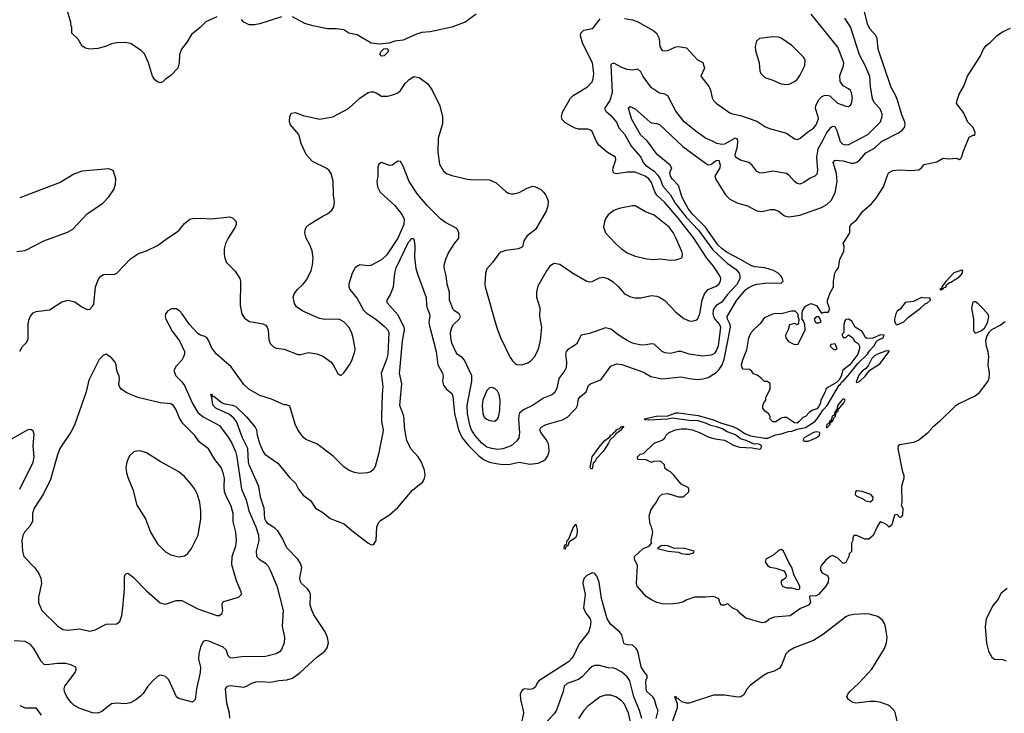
# Model space of a CAD drawing. Header units: inches. Extents: x 1473912 to 1647258, y 640388 to 773423.
# Tile 262 of 420: x 1505910 to 1513203, y 734029 to 739169. Entities that reach past the tile are written whole.
import ezdxf

# ---------------------------------------------------------------- set-up
doc = ezdxf.new("R2010")
doc.units = ezdxf.units.IN
doc.header["$MEASUREMENT"] = 0
doc.layers.add('B5703', color=7, linetype='Continuous')
doc.layers.add('B5713', color=7, linetype='Continuous')

msp = doc.modelspace()

# ---------------------------------------------------------------- linework, layer by layer
at = {"layer": 'B5703', "color": 5}
for points, elevation in [([(1507370, 739189.2), (1507290, 739154), (1507246, 739110), (1507181.7, 739058.3), (1507150, 739004), (1507107.7, 738950), (1507094.8, 738910), (1507090.7, 738849.3), (1507081, 738810), (1507030, 738754), (1506990, 738728.7), (1506970, 738708.7), (1506950, 738702), (1506930, 738708.7), (1506910, 738724), (1506893.2, 738750), (1506865.1, 738850), (1506834.8, 738914.8), (1506810, 738939.3), (1506732, 738992), (1506690, 739000.9), (1506630, 738996), (1506590, 738989.3), (1506544.7, 738970), (1506490, 738955.1), (1506430, 738949.3), (1506398, 738958), (1506373.6, 738973.6), (1506344, 739024), (1506295.3, 739070), (1506295.3, 739110), (1506288.7, 739130), (1506288.4, 739148.4), (1506265.6, 739225.6)], 760), ([(1507850, 739189.2), (1507690, 739137.6), (1507650, 739129.6), (1507610, 739129.6), (1507569.2, 739150), (1507553.2, 739170)], 760), ([(1509290.8, 739210), (1509208.8, 739151.2), (1509110, 739112.3), (1508950, 739079), (1508890, 739072.7), (1508850, 739061.2), (1508750, 739017.2), (1508690, 739009.2), (1508646.4, 738993.6), (1508573.4, 738986.6), (1508514.2, 738994.2), (1508410, 739056), (1508348, 739070), (1508310, 739093.2), (1508258, 739102), (1508190, 739100.9), (1508082.4, 739122.4), (1508021.7, 739141.7), (1507930, 739189)], 760), ([(1505910, 736711.3), (1505930, 736746.8), (1505962, 736778), (1505972.6, 736807.4), (1505971.8, 736910), (1505977, 736943), (1505989.5, 736970.5), (1506010, 736996), (1506032.5, 737007.5), (1506130, 737018.8), (1506221.5, 737078.5), (1506270, 737090.7), (1506317.5, 737077.5), (1506370, 737041), (1506410, 737021), (1506430, 737024.7), (1506450, 737044.7), (1506458.4, 737061.6), (1506471.8, 737190), (1506494.5, 737245.5), (1506511.4, 737268.6), (1506530, 737279.3), (1506550, 737283), (1506610, 737280.7), (1506629.5, 737290.5), (1506730, 737397.3), (1506790, 737437.3), (1506850, 737454.8), (1506930, 737494.8), (1507004, 737550), (1507070, 737590.8), (1507091.5, 737608.5), (1507130, 737658.8), (1507170, 737691), (1507190, 737696), (1507250, 737698.8), (1507330, 737694), (1507467.5, 737707.5), (1507490, 737698.8), (1507512.7, 737672.7), (1507514, 737650), (1507507.3, 737630), (1507454, 737550), (1507434, 737510), (1507424, 737470), (1507424.9, 737430), (1507430, 737402), (1507442.8, 737370), (1507505.1, 737305.1), (1507541.6, 737250), (1507546, 737230), (1507544.2, 737050), (1507555.8, 736990), (1507575.8, 736955.8), (1507611.9, 736931.9), (1507710, 736914.9), (1507730, 736904.9), (1507743, 736890), (1507750.3, 736870.3), (1507756.5, 736796.5), (1507764.4, 736770), (1507790, 736743.8), (1507810, 736734.4), (1507870, 736726.4), (1507970, 736688.7), (1507990, 736688.7), (1508050, 736702), (1508111.5, 736691.5), (1508156.1, 736676.1), (1508214.3, 736634.3), (1508233, 736610), (1508266, 736546), (1508290, 736531.3), (1508310, 736550.7), (1508353, 736610), (1508370, 736642.8), (1508392.8, 736710), (1508395.4, 736730), (1508381, 736810), (1508370, 736846), (1508350, 736887), (1508311.6, 736930), (1508284.9, 736944.9), (1508269.7, 736949.7), (1508170, 736947.1), (1508130, 736954.8), (1508007.6, 737007.6), (1507960.9, 737040.9), (1507946.1, 737066.1), (1507939.7, 737090), (1507936.9, 737110), (1507943.5, 737136.5), (1507967.3, 737170), (1508010.8, 737209.2), (1508036.5, 737243.5), (1508069.7, 737310), (1508079.7, 737350), (1508083.9, 737403.9), (1508076.3, 737456.3), (1508060.5, 737500.5), (1508032.3, 737550), (1508022, 737590), (1508023.7, 737610), (1508033.2, 737630), (1508053.2, 737650), (1508149.7, 737710.3), (1508189.6, 737730.4), (1508222.5, 737757.5), (1508237.5, 737782.5), (1508241.2, 737818.8), (1508234, 737870), (1508231.7, 737971.7), (1508218, 738030), (1508203.7, 738050), (1508185.3, 738065.3), (1508078.7, 738118.7), (1508032, 738170), (1507996.2, 738250), (1507977.2, 738317.2), (1507915.3, 738390), (1507909.3, 738410.7), (1507910, 738454), (1507924.7, 738475.3), (1507950, 738481), (1508010, 738458.8), (1508130, 738430.7), (1508230, 738448.2), (1508345.2, 738510), (1508430, 738587.3), (1508491.9, 738628.1), (1508510, 738634), (1508530, 738634), (1508550, 738627.3), (1508590, 738602.8), (1508610, 738601), (1508638, 738602), (1508690, 738616), (1508710, 738626), (1508730, 738644.7), (1508764.8, 738695.2), (1508794.2, 738725.8), (1508830, 738747.3), (1508870, 738740.5), (1508932.7, 738692.7), (1508965.7, 738645.7), (1509022.6, 738530), (1509040.9, 738450), (1509042.6, 738397.4), (1509010.4, 738290), (1509007.1, 738187.1), (1509018.8, 738098.8), (1509050, 738047.3), (1509071, 738030), (1509110, 738013), (1509227.4, 737987.4), (1509250, 737983.7), (1509390, 737983.1), (1509438.6, 737958.6), (1509510, 737895.8), (1509530, 737883.1), (1509550, 737878.7), (1509570, 737877.6), (1509610, 737888.4), (1509670, 737919.1), (1509710, 737934), (1509730, 737930.7), (1509770.6, 737910.6), (1509790, 737891.3), (1509807.5, 737867.5), (1509819.8, 737839.8), (1509824, 737824), (1509823, 737790), (1509810.3, 737749.7), (1509730, 737613.2), (1509670, 737566), (1509656.3, 737550), (1509645.5, 737530), (1509634.4, 737485.6), (1509604.7, 737470), (1509510, 737459.2), (1509473.9, 737446.1), (1509455.8, 737430), (1509411.8, 737368.2), (1509370, 737322.7), (1509359.6, 737290), (1509355.3, 737210), (1509358.7, 737190), (1509445.1, 736885.1), (1509472.5, 736812.5), (1509544.2, 736664.2), (1509560.2, 736640.2), (1509580.9, 736620.9), (1509593.7, 736613.7), (1509630, 736610.4), (1509673.8, 736626.2), (1509697.7, 736642.3), (1509723.5, 736670), (1509752.3, 736727.7), (1509769, 736791), (1509778, 736890), (1509762.3, 736970), (1509766.3, 737030), (1509741.6, 737110), (1509739.6, 737150), (1509750, 737196), (1509810, 737301), (1509844, 737350), (1509870, 737364), (1509910, 737356.3), (1509997.3, 737297.3), (1510000, 737295.7)], 760), ([(1510000, 738377.3), (1509947.2, 738407.2), (1509928, 738430), (1509923.1, 738450), (1509930, 738484), (1509990, 738586.7), (1510000, 738596.4)], 760), ([(1510000, 736742.9), (1509973.6, 736726.4), (1509958.7, 736710), (1509954, 736690), (1509961.2, 736630), (1509956.8, 736590), (1509947.6, 736570), (1509904.5, 736510), (1509890, 736438.8), (1509874, 736406), (1509850.9, 736389.1), (1509790, 736364.6), (1509709.6, 736310), (1509641.5, 736278.5), (1509610.9, 736250), (1509604.3, 736210), (1509612.5, 736107.5), (1509606.5, 736070), (1509593.2, 736046.8), (1509550, 736011), (1509490, 735988.1), (1509450, 735984.2), (1509407.7, 735990), (1509370, 736001.5), (1509333.6, 736030), (1509280.4, 736090), (1509257.9, 736130), (1509245, 736165), (1509227.4, 736250), (1509223.6, 736310), (1509259.2, 736490), (1509260.2, 736530), (1509205.5, 736645.5), (1509190, 736663.1), (1509150.4, 736690), (1509142.3, 736702.3), (1509111.6, 736771.6), (1509102.5, 736810), (1509100.2, 736850), (1509112.2, 736887.8), (1509124.2, 736910), (1509165, 736950), (1509174.2, 736970), (1509166.3, 736990), (1509130.4, 737010), (1509121.6, 737021.6), (1509094, 737090), (1509093.5, 737150), (1509076, 737210), (1509069.4, 737269.4), (1509054.4, 737330), (1509054.7, 737350), (1509065.7, 737394.3), (1509084.6, 737435.4), (1509130, 737509.6), (1509163.7, 737550), (1509163.2, 737590), (1509153.4, 737613.4), (1509143, 737623), (1509065, 737665), (1509030, 737691.4), (1508931.8, 737790), (1508856.7, 737876.7), (1508794.1, 737970), (1508750, 738083), (1508730, 738117.1), (1508710, 738119.5), (1508670, 738091.8), (1508650, 738087.4), (1508590, 738110.2), (1508570, 738097.6), (1508564.1, 738075.9), (1508562.3, 738010), (1508554.8, 737970), (1508559.3, 737930), (1508579.1, 737890), (1508690, 737792.4), (1508743.5, 737723.5), (1508758.3, 737690), (1508756, 737650), (1508711, 737550), (1508630, 737427.3), (1508590, 737390.2), (1508511.8, 737348.2), (1508490, 737345.2), (1508430, 737351.7), (1508414.3, 737345.7), (1508396, 737330), (1508373.2, 737290), (1508347, 737210), (1508347.6, 737190), (1508355.6, 737170), (1508410, 737103.5), (1508455.9, 737015.9), (1508477.1, 736997.1), (1508548.7, 736950), (1508610, 736898.7), (1508633.8, 736873.8), (1508644.5, 736850), (1508636.8, 736690), (1508626.3, 736650), (1508587.7, 736550), (1508601.2, 736450), (1508595.1, 736390), (1508589.7, 736230), (1508591.3, 736190), (1508601.6, 736130), (1508599.6, 736110), (1508567.6, 735950), (1508542, 735858), (1508530, 735834.8), (1508510, 735817.3), (1508486, 735810), (1508430, 735806.4), (1508390, 735813), (1508350, 735828.2), (1508310, 735856.3), (1508233, 735933), (1508110, 736025.5), (1508030, 736058.8), (1508010, 736074.8), (1507970.3, 736130.3), (1507951.8, 736171.8), (1507910, 736304.7), (1507890, 736314), (1507870, 736314), (1507776.3, 736356.3), (1507690, 736384.6), (1507606.7, 736430), (1507570, 736464.4), (1507475.9, 736595.9), (1507367.2, 736690), (1507330, 736739.3), (1507310.1, 736790.1), (1507296.5, 736810), (1507280.7, 736820.7), (1507250, 736830.2), (1507230, 736844.4), (1507169.1, 736910), (1507113.4, 736990), (1507094, 737010), (1507070, 737025.2), (1507035.1, 737024.9), (1507007, 737010), (1506991, 736989), (1506987.1, 736970), (1506992.7, 736950), (1507039.9, 736859.9), (1507094.9, 736790), (1507130.5, 736710), (1507130.5, 736690), (1507124, 736670), (1507110, 736646.7), (1507070, 736600.3), (1507053.1, 736570), (1507066, 736530), (1507110, 736485.7), (1507130, 736458.8), (1507190, 736325), (1507230, 736258), (1507270, 736224.6), (1507390, 736162.5), (1507455.5, 736075.5), (1507481.8, 736030), (1507508.5, 735970), (1507518, 735930), (1507553.4, 735690), (1507588.8, 735610), (1507606.9, 735530), (1507659.9, 735410), (1507680.2, 735350), (1507681, 735310), (1507662.2, 735230), (1507665.4, 735190), (1507685.1, 735170), (1507730, 735141.3), (1507750, 735118.7), (1507765.3, 735090), (1507813.9, 734973.9), (1507862.4, 734790), (1507853.4, 734673.4), (1507871.2, 734590), (1507868, 734550), (1507850, 734500.7), (1507835.2, 734484.8), (1507809.2, 734470), (1507730, 734449.1), (1507553.7, 734446.3), (1507490, 734437.1), (1507470, 734439.1), (1507454.4, 734454.4), (1507438.6, 734498.6), (1507418.5, 734518.5), (1507310, 734563.6), (1507290, 734567.4), (1507270, 734560.4), (1507250, 734518), (1507236, 734470), (1507234.2, 734430), (1507248.9, 734370), (1507246.6, 734330), (1507220.4, 734210), (1507210, 734132), (1507190, 734111), (1507090, 734139.1), (1507071, 734150), (1507015.6, 734275.6), (1506990, 734300.7), (1506950, 734310.6), (1506930, 734301), (1506894.2, 734265.8), (1506855.9, 734224.1), (1506823.9, 734176.1), (1506804.7, 734155.3), (1506770, 734128.2), (1506730, 734106.7), (1506690, 734098), (1506630, 734104.2), (1506590, 734098.7), (1506517.7, 734042.3), (1506490, 734028.9), (1506450, 734031.5), (1506350, 734066.4), (1506310.3, 734090), (1506291.7, 734110), (1506259.5, 734150), (1506241.1, 734190), (1506239.5, 734210), (1506244.2, 734230), (1506320.3, 734330), (1506328.8, 734350), (1506324.9, 734370), (1506290, 734389.1), (1506250, 734396.8), (1506190, 734398.2), (1506110, 734387.6), (1506091.6, 734391.6), (1506070, 734414.9), (1506015.6, 734510), (1505990, 734539.5), (1505950, 734560.3), (1505870, 734564.9)], 740), ([(1505890, 737452), (1505950, 737459.5), (1506090, 737530.3), (1506264.6, 737595.4), (1506304.2, 737615.8), (1506409.4, 737730), (1506526, 737810), (1506570, 737856.3), (1506607, 737910), (1506620.9, 737950), (1506622.7, 737990), (1506606, 738046), (1506590, 738057.2), (1506570, 738062.7), (1506370, 738047.3), (1506310, 738023.6), (1506210, 737961.3), (1505910, 737849.3)], 780), ([(1507466.6, 733993.4), (1507465.2, 734030), (1507444.8, 734104.8), (1507434.8, 734210), (1507450, 734228.8), (1507470, 734234.5), (1507570, 734222.9), (1507590.5, 734229.5), (1507630, 734253.2), (1507658.6, 734261.4), (1507690, 734264.7), (1507770, 734260.7), (1507830, 734272.9), (1507890, 734276.9), (1507930, 734289.2), (1507988.8, 734331.2), (1508110, 734445.7), (1508170.7, 734489.3), (1508187.1, 734512.9), (1508197.7, 734550), (1508191, 734590), (1508173.5, 734633.5), (1508090, 734758), (1508073, 734793), (1508061.7, 734830), (1508063.5, 734910), (1508056.3, 734930), (1508041.1, 734950), (1507997.7, 734990), (1507987.7, 735010), (1507985.3, 735030), (1507999.3, 735110), (1507990, 735139.6), (1507969.7, 735170), (1507890, 735255.4), (1507854.5, 735330), (1507821.1, 735381.1), (1507800.4, 735400.4), (1507750, 735433.2), (1507735, 735450), (1507725.2, 735470), (1507721.5, 735550), (1507694.9, 735630), (1507681.6, 735710), (1507609.1, 735869.1), (1507604.3, 735890), (1507598.8, 735990), (1507561, 736070), (1507515, 736190), (1507496.1, 736216.1), (1507463.3, 736243.3), (1507362, 736290), (1507350, 736302), (1507343.2, 736310), (1507337.8, 736330), (1507336.3, 736356.3), (1507326.6, 736393.4), (1507330, 736393.4), (1507338, 736382), (1507334, 736374), (1507340.9, 736379.1), (1507350, 736377.1), (1507410.4, 736330), (1507430, 736322), (1507490, 736313), (1507510, 736302.6), (1507590, 736224.9), (1507654.2, 736150), (1507665, 736130), (1507668.9, 736090), (1507685.6, 736030), (1507710, 735970.2), (1507724.8, 735950), (1507822.2, 735882.2), (1507910, 735774.7), (1507954.3, 735734.3), (1507975.6, 735690), (1508010, 735646.4), (1508065.2, 735605.2), (1508102.4, 735550), (1508155.7, 735515.7), (1508210, 735471.7), (1508313.1, 735433.1), (1508370, 735382.4), (1508490, 735292.4), (1508510, 735279.3), (1508530, 735278), (1508550.5, 735309.5), (1508555.2, 735410), (1508570, 735444), (1508583.1, 735456.9), (1508650, 735499), (1508710, 735553.4), (1508818.7, 735681.3), (1508895.6, 735744.4), (1508909.8, 735770), (1508914.8, 735790), (1508909.7, 735830), (1508886.8, 735890), (1508861.2, 735930), (1508807.4, 735987.4), (1508777.6, 736050), (1508763.4, 736130), (1508755.5, 736230), (1508725.9, 736310), (1508739.9, 736470), (1508724.6, 736550), (1508725.4, 736570), (1508744.7, 736790), (1508760.5, 736870), (1508758.3, 736890), (1508710, 736982.2), (1508631.6, 737070), (1508631.5, 737090), (1508653.3, 737126.7), (1508678.2, 737190), (1508690, 737291), (1508699.8, 737330), (1508790, 737518.9), (1508805.3, 737534.7), (1508810, 737547.7), (1508826.4, 737546.4), (1508831.7, 737531.7), (1508836.2, 737490), (1508834, 737410), (1508844.9, 737324.9), (1508858.4, 737278.4), (1508922, 737110), (1508923.5, 737050), (1508927.6, 737030), (1508945.5, 736990), (1508947.5, 736972.5), (1508940.2, 736930), (1508942.1, 736910), (1508994, 736710), (1509008.1, 736610), (1509042.9, 736550), (1509046.7, 736530), (1509042.8, 736490), (1509050, 736460.5), (1509070, 736433.7), (1509110, 736398.7), (1509119.5, 736379.5), (1509130.1, 736250), (1509161.7, 736130), (1509188.6, 736070), (1509233.4, 736013.4), (1509310, 735937.8), (1509350, 735908), (1509390, 735890.1), (1509438.9, 735878.9), (1509490, 735873.7), (1509543.9, 735876.1), (1509610, 735888.6), (1509690, 735874.1), (1509750, 735881.6), (1509790, 735900.4), (1509806.4, 735913.6), (1509822.8, 735937.2), (1509832, 735970), (1509829.9, 736010), (1509823.7, 736030), (1509810, 736057.7), (1509770.7, 736110), (1509763.8, 736130), (1509772.6, 736150), (1509810.5, 736169.5), (1509930, 736203), (1509970, 736224.7), (1510000, 736256.6)], 720), ([(1505910, 735689.7), (1506009.3, 735890), (1506016.9, 735930), (1506009.1, 736010), (1506016.7, 736096.7), (1506010, 736120.5), (1505991.8, 736131.8), (1505970, 736128.4), (1505810, 736037.1)], 740), ([(1510000, 735311.8), (1509981.3, 735298.7), (1509970.3, 735270), (1509956.3, 735263.7), (1509950, 735246), (1509945.2, 735245.2), (1509944, 735250), (1509946.6, 735270), (1509950, 735277.3), (1509959.5, 735280.5), (1509966.3, 735310), (1509978, 735322), (1510000, 735378.4)], 680), ([(1510000, 734438.1), (1509975.8, 734410), (1509755, 734270), (1509739.8, 734250), (1509730, 734226), (1509714, 734210), (1509690, 734204.6), (1509650, 734209.7), (1509636, 734204), (1509626.3, 734193.7), (1509618.3, 734170), (1509619.2, 734130), (1509640.2, 734050), (1509641.5, 734030), (1509623.7, 733950)], 720), ([(1510000, 734261.9), (1509964.9, 734250), (1509942, 734230), (1509936, 734190), (1509887.4, 734052.6), (1509870, 734025.1), (1509823.4, 733976.6), (1509808.1, 733950), (1509805.1, 733874.9), (1509810.9, 733830), (1509832.7, 733750), (1509848.9, 733710), (1509871.4, 733670), (1509889.4, 733650), (1509975.6, 733590), (1509995.5, 733570), (1510000, 733553.1)], 740), ([(1505910, 734086.7), (1505950, 734070.3), (1506030, 734070.3), (1506070, 734014)], 720)]:
    msp.add_lwpolyline(points, dxfattribs=dict(at, elevation=elevation))
for points, elevation in [([(1508590, 738898), (1508578, 738910), (1508584, 738930), (1508606.8, 738953.2), (1508630, 738956), (1508638, 738950), (1508638.8, 738930), (1508610, 738902)], 760), ([(1506550, 736689), (1506530, 736682), (1506498.8, 736650), (1506422.5, 736497.5), (1506403.7, 736410), (1506316.7, 736163.3), (1506290, 736112.7), (1506207.6, 735990), (1506190, 735945.2), (1506139.1, 735760.9), (1506085.4, 735654.6), (1506016.9, 735550), (1506005.7, 735510), (1506005.5, 735450), (1505985.5, 735414.5), (1505944.9, 735370), (1505932.5, 735347.5), (1505925.3, 735310), (1505930.3, 735230.3), (1505941.6, 735190), (1506019.1, 735110), (1506048.8, 735068.8), (1506066.4, 735030), (1506072.4, 734990), (1506050.5, 734890), (1506050.6, 734850.6), (1506073.4, 734790), (1506190, 734677), (1506230, 734648.9), (1506270, 734643.6), (1506350, 734653.8), (1506430, 734638), (1506470, 734647.2), (1506550, 734688.8), (1506630, 734690.7), (1506651.2, 734708.8), (1506665.7, 734754.3), (1506674.2, 734810), (1506685.3, 734950), (1506686.5, 735033.5), (1506690, 735052), (1506698, 735062), (1506710, 735066.8), (1506750, 735038), (1506850, 734935.8), (1506950, 734848.2), (1506990, 734838.7), (1507070, 734864.7), (1507110, 734864.4), (1507230, 734802.4), (1507370, 734753), (1507390, 734754), (1507409.2, 734770), (1507414.5, 734790), (1507409.2, 734830.8), (1507413.2, 734846.8), (1507422.7, 734857.3), (1507531.7, 734888.3), (1507552.3, 734910), (1507551.8, 734930), (1507516.2, 735010), (1507482.3, 735130), (1507483.1, 735190), (1507512, 735270), (1507516, 735310), (1507511.1, 735370), (1507492.2, 735450), (1507491.2, 735510), (1507475.2, 735570), (1507438.5, 735638.5), (1507427.3, 735670), (1507423.9, 735710), (1507426.6, 735770), (1507417.3, 735810), (1507401.4, 735850), (1507355.3, 735910), (1507308.3, 735988.3), (1507239.7, 736039.7), (1507206.8, 736086.8), (1507117.5, 736177.5), (1507094.6, 736214.6), (1507070, 736277.2), (1507049.7, 736309.7), (1507030, 736322), (1506950, 736329.6), (1506784, 736370), (1506704.2, 736404.2), (1506662.7, 736430), (1506649.4, 736450), (1506645.4, 736465.4), (1506649.4, 736510), (1506646.8, 736526.8), (1506629.2, 736570), (1506625.2, 736610), (1506617.2, 736630), (1506590, 736664)], 760), ([(1509410, 736443.1), (1509390, 736439.7), (1509370, 736420.5), (1509340.2, 736350), (1509335.4, 736310), (1509341.2, 736250), (1509350, 736223.7), (1509370, 736207.7), (1509390, 736199.6), (1509430, 736194), (1509449.8, 736210.2), (1509455.6, 736224.4), (1509465.8, 736274.2), (1509469, 736350), (1509461.8, 736390), (1509450, 736415.6), (1509430, 736436.9)], 760), ([(1506787.3, 735972.7), (1506754.8, 735965.2), (1506724.5, 735935.5), (1506710.6, 735909.4), (1506702.8, 735890), (1506697.3, 735850), (1506702, 735810), (1506713.4, 735770), (1506748.3, 735688.3), (1506777.6, 735570), (1506841.1, 735470), (1506878.7, 735370), (1506930, 735284.9), (1506990, 735225.5), (1507030, 735203), (1507090, 735187.3), (1507130, 735196.3), (1507152.3, 735210), (1507182, 735250), (1507233.3, 735350), (1507251.3, 735470), (1507252.9, 735527.1), (1507243.5, 735590), (1507228, 735650), (1507206.3, 735690), (1507176.9, 735730), (1507130, 735784.2), (1507090, 735818.9), (1506950, 735894), (1506850, 735958), (1506810, 735972.3)], 780)]:
    msp.add_lwpolyline(points, close=True, dxfattribs=dict(at, elevation=elevation))
at = {"layer": 'B5713', "color": 5}
for points, elevation in [([(1510000, 736256.6), (1510031.4, 736290), (1510041.4, 736310), (1510050, 736359), (1510063.2, 736376.8), (1510107.1, 736410), (1510123.2, 736456.8), (1510138.4, 736470), (1510216.9, 736503.1), (1510290, 736601.1), (1510330, 736618.3), (1510370, 736614.2), (1510530, 736556.2), (1510585.8, 736525.8), (1510670, 736507.8), (1510810, 736523.2), (1510870.8, 736509.2), (1510930, 736503.2), (1510970, 736506.7), (1511010, 736516.6), (1511070, 736554.1), (1511090, 736573.6), (1511110, 736605.9), (1511128, 736650), (1511175.9, 736890), (1511173.2, 736910), (1511153.9, 736950), (1511150.9, 736970), (1511221.1, 737090), (1511290, 737168.1), (1511310, 737184.3), (1511340.3, 737199.7), (1511370, 737208.1), (1511450, 737218.5), (1511550, 737217.3), (1511565.4, 737230), (1511561.6, 737250), (1511548.7, 737270), (1511527.4, 737290), (1511494.5, 737310), (1511430, 737329.5), (1511356.7, 737336.7), (1511330, 737343.7), (1511250, 737392.5), (1511150, 737444.6), (1511113.2, 737470), (1511080.9, 737500.9), (1510989.3, 737630), (1510890.3, 737730), (1510860.6, 737770), (1510816.3, 737850), (1510790, 737940.3), (1510743, 737990), (1510729.9, 738010), (1510724.9, 738035.1), (1510739.8, 738070), (1510727.9, 738090), (1510631.2, 738170), (1510557.5, 738270), (1510510, 738312), (1510443.9, 738430), (1510420.5, 738510), (1510430, 738525.5), (1510470, 738507.7), (1510579.1, 738410), (1510590, 738403.7), (1510630, 738400.5), (1510650, 738392.6), (1510821.8, 738230), (1510990, 738106.2), (1511010, 738094.2), (1511030, 738094.5), (1511070, 738124.1), (1511090, 738128.5), (1511098.1, 738090), (1511095.8, 738070), (1511059.5, 738010), (1511065.2, 737990), (1511139, 737870), (1511170, 737838.9), (1511230, 737808.9), (1511300.7, 737790), (1511371.1, 737751.1), (1511410, 737748.1), (1511470, 737763.2), (1511501.5, 737761.5), (1511531, 737751), (1511575.6, 737715.6), (1511610, 737707.6), (1511690, 737719.3), (1511850, 737776.8), (1511890, 737798.8), (1511922, 737830), (1511950, 737885.5), (1511965.4, 737970), (1511960.4, 738030), (1511935.3, 738110), (1511950, 738126.5), (1512010, 738121.7), (1512070, 738105.4), (1512090, 738105), (1512110, 738111.8), (1512134.3, 738130), (1512177.9, 738182.1), (1512242.3, 738217.7), (1512293.4, 738266.6), (1512419.1, 738330), (1512447.2, 738350), (1512465.1, 738370), (1512469.8, 738390), (1512465.4, 738410), (1512443.7, 738463.7), (1512413.2, 738573.2), (1512398.2, 738610), (1512366.3, 738666.3), (1512268.4, 738950), (1512261.8, 739030), (1512251.9, 739051.9), (1512210, 739098), (1512192, 739130), (1512167.2, 739227.2)], 720), ([(1510390, 739176.4), (1510450, 739168), (1510490, 739153.4), (1510606.9, 739086.9), (1510627.3, 739070), (1510648, 739030), (1510652.4, 738970), (1510670, 738940.5), (1510690, 738937.1), (1510710, 738941.6), (1510771.4, 738968.6), (1510790, 738970.3), (1510850, 738961.3), (1510930, 738870.7), (1510970, 738850.6), (1510982, 738810), (1510956.3, 738750), (1511016.3, 738670), (1511026.2, 738646.2), (1511038.4, 738590), (1511048.2, 738570), (1511070, 738550.4), (1511170, 738478.4), (1511191.3, 738470), (1511250, 738458.9), (1511370, 738417.1), (1511430, 738378.4), (1511463, 738363), (1511590, 738327.4), (1511650, 738285.3), (1511670, 738281.1), (1511690, 738287.2), (1511745.8, 738334.2), (1511790, 738363.9), (1511810, 738389.1), (1511826.2, 738433.8), (1511825.7, 738450), (1511805.6, 738510), (1511807.3, 738530), (1511827.5, 738572.5), (1511850, 738598), (1511870, 738607.2), (1511890, 738609.2), (1511910, 738604.4), (1511968.9, 738548.9), (1512030, 738528.3), (1512050, 738526.3), (1512064.8, 738535.2), (1512072.5, 738547.5), (1512078.8, 738590), (1512071.8, 738630), (1512063.5, 738643.5), (1512050, 738656.9), (1512010, 738678.9), (1511987.7, 738710), (1511985.4, 738754.6), (1512013.5, 738826.5), (1512014.6, 738850), (1511970, 738966.3), (1511773, 739210)], 760), ([(1512018.9, 739178.9), (1512064.4, 739110), (1512128.2, 738910), (1512170.5, 738830.5), (1512205.2, 738750), (1512209.9, 738670), (1512224.3, 738584.3), (1512238, 738558), (1512280.9, 738510), (1512296.4, 738470), (1512297.2, 738450), (1512284.2, 738410), (1512190, 738314.7), (1512050, 738241.6), (1512030, 738239.7), (1512010, 738244.5), (1511990, 738263.7), (1511966.3, 738346.3), (1511950, 738374.9), (1511930, 738376.1), (1511910, 738361.3), (1511890, 738334.7), (1511857.8, 738270), (1511821, 738210), (1511812.7, 738150), (1511819.7, 738050), (1511814.9, 738025.1), (1511799.3, 738010), (1511765.9, 737994.1), (1511718, 737962), (1511690, 737950.4), (1511670, 737955.3), (1511650, 737970.3), (1511610, 738013.4), (1511589.1, 738029.1), (1511490, 738047.4), (1511410, 738031.6), (1511390, 738034.3), (1511370, 738044.9), (1511332.2, 738092.2), (1511310, 738109.3), (1511248.7, 738128.7), (1511212.7, 738150), (1511210.3, 738170), (1511227.2, 738230), (1511230.5, 738270.5), (1511225.9, 738285.9), (1511210, 738291), (1511130, 738246), (1511110, 738243), (1511074, 738250), (1511047.1, 738267.1), (1510990, 738290.2), (1510920, 738340), (1510831.5, 738411.5), (1510769.2, 738490), (1510710, 738605.5), (1510690, 738615.8), (1510650, 738623.1), (1510590, 738664.9), (1510527.3, 738747.3), (1510510, 738782.4), (1510490, 738803.1), (1510450, 738795.8), (1510410, 738799.7), (1510370, 738813.8), (1510310, 738847.7), (1510297.5, 738842.5), (1510290, 738833.4), (1510298.3, 738630), (1510281, 738570), (1510243.1, 738510), (1510251.9, 738490), (1510290, 738459.5), (1510329.9, 738410), (1510347.7, 738367.7), (1510390, 738320.7), (1510441.7, 738230), (1510510.7, 738150), (1510527.9, 738110), (1510545.4, 738090), (1510610, 738045.6), (1510637.7, 738017.7), (1510654.1, 737990), (1510674.9, 737934.9), (1510729.9, 737869.9), (1510765.4, 737810), (1510846.2, 737706.2), (1510939.1, 737610), (1511043.8, 737463.8), (1511150, 737364.6), (1511217.3, 737317.3), (1511238.8, 737290), (1511245, 737270), (1511243.9, 737250), (1511225.6, 737210), (1511151.6, 737130), (1511110, 737076.6), (1511069.1, 737050), (1511053.3, 737030), (1511047, 737013), (1511044.9, 736990), (1511049.1, 736969.1), (1511059.9, 736950), (1511094.6, 736910), (1511101.7, 736890), (1511083.2, 736750), (1511070, 736714), (1511059.2, 736700.8), (1511050, 736691.2), (1511030, 736682.9), (1510970, 736675), (1510870, 736689.2), (1510810, 736709), (1510790, 736709.1), (1510730, 736695.6), (1510690, 736700.3), (1510670, 736710.4), (1510610, 736764.2), (1510590, 736767.6), (1510550, 736759.6), (1510510, 736758), (1510450, 736772.4), (1510410.2, 736790.2), (1510350, 736827.7), (1510290, 736874.3), (1510250, 736886), (1510130, 736843.1), (1510070, 736830.4), (1510035.1, 736764.9), (1510000, 736742.9)], 740), ([(1510000, 738596.4), (1510010, 738606), (1510116.2, 738670), (1510150, 738708.2), (1510158.9, 738730), (1510162.6, 738770), (1510152.8, 738850), (1510081.1, 738990), (1510063.6, 739050), (1510067.3, 739070), (1510090, 739090.4), (1510150, 739103.8), (1510159.3, 739110), (1510210, 739174.4)], 760), ([(1513210, 736929.3), (1513176, 736904), (1513108.9, 736871.1), (1513088.9, 736851.1), (1513074.4, 736825.6), (1513064.9, 736790), (1513070.3, 736750), (1513082.4, 736710), (1513086.4, 736670), (1513081.6, 736610), (1513090.6, 736549.4), (1513087.7, 736510), (1513080.7, 736490), (1513010, 736395.1), (1512990, 736380.7), (1512860.7, 736319.3), (1512836.7, 736303.3), (1512726.6, 736193.4), (1512672.3, 736147.7), (1512635.6, 736104.4), (1512570, 736051.8), (1512530, 736035.6), (1512430, 736019), (1512418, 736010), (1512414.8, 735990), (1512447.3, 735827.3), (1512458.8, 735790), (1512458.8, 735770), (1512442.8, 735710), (1512444.9, 735590), (1512440.7, 735570), (1512450.6, 735550), (1512450, 735498), (1512438, 735482), (1512430, 735479), (1512410, 735502), (1512390, 735498), (1512370, 735426), (1512351.3, 735408.7), (1512330, 735428), (1512290, 735448), (1512279.6, 735440.4), (1512263.6, 735416.4), (1512232.7, 735347.3), (1512199.6, 735320.4), (1512170, 735318), (1512110, 735346), (1512090, 735346), (1512082, 735330), (1512082, 735310), (1512072, 735290), (1512071.6, 735228.4), (1512054, 735210), (1512052, 735190), (1512030, 735146), (1512010, 735138), (1511970, 735178), (1511930, 735198), (1511914, 735190), (1511879.6, 735160.4), (1511850, 735126), (1511842, 735110), (1511842, 735090), (1511854, 735070), (1511894, 735050), (1511902, 735030), (1511899.6, 735000.4), (1511882, 734970), (1511826, 734910), (1511810, 734899.3), (1511764, 734896), (1511761, 734890), (1511767.3, 734850), (1511754, 734830), (1511694.8, 734805.2), (1511618, 734750), (1511498.4, 734741.6), (1511456.4, 734723.6), (1511450, 734714), (1511430, 734701.2), (1511410, 734699), (1511290, 734734), (1511244, 734770), (1511228.7, 734790), (1511188, 734810), (1511157.2, 734837.2), (1511150, 734839), (1511130, 734829), (1511109, 734829), (1511095.3, 734850), (1511090, 734878), (1511050, 734895.3), (1510988.9, 734888.9), (1510908.4, 734888.4), (1510850.9, 734869.1), (1510826.4, 734853.6), (1510790, 734844), (1510730, 734837.2), (1510670, 734839.3), (1510630, 734849.3), (1510590, 734869.2), (1510550, 734894), (1510483.7, 734970), (1510479.3, 734990), (1510485.2, 735125.2), (1510464, 735170), (1510464, 735190), (1510529, 735250), (1510572.9, 735267.1), (1510589.3, 735290), (1510587, 735310), (1510599.3, 735370), (1510589.3, 735410), (1510579.3, 735430), (1510574, 735490), (1510586, 735534), (1510624, 735590), (1510646, 735634), (1510670, 735652), (1510710, 735658), (1510790, 735632), (1510827.3, 735632.7), (1510866, 735670), (1510866, 735690), (1510862, 735702), (1510810, 735726), (1510754.6, 735794.6), (1510730, 735818), (1510706, 735830), (1510690, 735846), (1510686, 735870), (1510656.4, 735896.4), (1510604.7, 735895.3), (1510590, 735888), (1510550, 735906), (1510488.4, 735908.4), (1510486, 735930), (1510506, 735950), (1510530, 735954), (1510609.1, 736030.9), (1510670, 736052), (1510688.9, 736071.1), (1510698, 736090), (1510722, 736110), (1510768, 736130), (1510810, 736137.6), (1510850, 736137), (1510891, 736130), (1510946, 736110), (1511014, 736074), (1511062, 736062), (1511130, 736053.4), (1511196.8, 736016.8), (1511241.4, 736001.4), (1511336, 735996), (1511390, 735986.4), (1511402, 735990), (1511404, 736010), (1511390, 736021.2), (1511370, 736025.2), (1511350, 736022), (1511291.2, 736051.2), (1511250, 736062), (1511211.1, 736091.1), (1511150, 736113.6), (1511116.6, 736136.6), (1511072.7, 736152.7), (1511030, 736161.7), (1510997.1, 736177.1), (1510935.9, 736195.9), (1510870, 736198.3), (1510744.7, 736215.3), (1510708.2, 736208.2), (1510570, 736200.4), (1510544, 736204), (1510536, 736210), (1510626, 736230), (1510710, 736232.8), (1510770, 736254.4), (1510790, 736256.4), (1510934.7, 736234.7), (1511050, 736204.2), (1511101.5, 736181.5), (1511193.3, 736153.3), (1511230, 736137.1), (1511282.6, 736102.6), (1511323.8, 736083.8), (1511430, 736067), (1511451.2, 736068.8), (1511507.6, 736092.4), (1511550, 736099.3), (1511603.8, 736116.2), (1511630, 736118.7), (1511670, 736134.8), (1511730, 736146.7), (1511800.7, 736190), (1511818.4, 736210), (1511861.6, 736278.4), (1511890.9, 736309.1), (1511979.3, 736460.7), (1511990, 736467.7), (1511997, 736483), (1512010, 736491), (1512062.9, 736550), (1512118.6, 736621.4), (1512191, 736689), (1512204.7, 736715.3), (1512238, 736750), (1512256.3, 736783.7), (1512266.3, 736793.7), (1512306, 736810), (1512314, 736830), (1512285.5, 736834.5), (1512230.7, 736809.3), (1512185.6, 736805.6), (1512174.6, 736814.6), (1512150, 736858), (1512098, 736890), (1512074.8, 736934.8), (1512050, 736949), (1512030, 736948), (1512022.8, 736937.2), (1512016, 736910), (1512014, 736850), (1512002, 736838), (1512002, 736830), (1512010, 736814), (1512030, 736814), (1512050, 736834), (1512082, 736810), (1512092, 736790), (1512122, 736770), (1512132, 736750), (1512131.6, 736731.6), (1512117.3, 736690), (1512058.8, 736610), (1512007.3, 736572.7), (1511994, 736526), (1511980.7, 736499.3), (1511960.7, 736479.3), (1511896, 736444), (1511882, 736430), (1511876, 736410), (1511844.7, 736350), (1511842.8, 736330), (1511830, 736302), (1511814, 736286), (1511784.9, 736275.1), (1511760.5, 736259.5), (1511730, 736229.2), (1511710, 736222), (1511684.7, 736190), (1511670, 736179), (1511650, 736181.2), (1511590, 736222), (1511570, 736222), (1511550, 736215.3), (1511510, 736188), (1511490, 736188.7), (1511470, 736208.7), (1511468.7, 736228.7), (1511458, 736250), (1511430, 736268), (1511415.3, 736290), (1511415.3, 736310), (1511422, 736330), (1511438, 736350), (1511438, 736370), (1511468, 736430), (1511468, 736470), (1511450, 736488), (1511427.3, 736487.3), (1511406, 736510), (1511373.6, 736533.6), (1511344.7, 736544.7), (1511330, 736566), (1511316.4, 736576.4), (1511270, 736579), (1511261.2, 736590), (1511258, 736610), (1511267.2, 736647.2), (1511297.2, 736722.8), (1511310, 736811), (1511327.8, 736850), (1511350, 736876.3), (1511399.5, 736920.5), (1511430, 736961), (1511488, 736990), (1511510, 736994.8), (1511550, 736991), (1511626, 737010), (1511652, 737010), (1511674, 736990), (1511674, 736970), (1511682, 736950), (1511679.6, 736920.4), (1511670, 736908), (1511650, 736918), (1511611.6, 736908.4), (1511602, 736870), (1511582, 736830), (1511584.7, 736810), (1511604.5, 736784.5), (1511650, 736762), (1511675.3, 736764.7), (1511728, 736870), (1511726, 736910), (1511716.4, 736936.4), (1511706, 736950), (1511706, 736990), (1511708, 737010), (1511730, 737044.7), (1511770, 737066), (1511812, 737050), (1511850, 736994), (1511870, 737002), (1511898, 737002), (1511906, 737010), (1511908, 737030), (1511894, 737070), (1511894, 737090), (1511914.6, 737145.4), (1511939, 737190), (1511939, 737230), (1511948.7, 737290), (1511958, 737310), (1511975.3, 737330), (1511986.3, 737393.7), (1512014, 737450), (1512018, 737490), (1512008.7, 737510), (1512058, 737590), (1512059, 737630), (1512066, 737650), (1512111.4, 737688.6), (1512156.2, 737750), (1512217.2, 737802.8), (1512253.5, 737846.5), (1512309.7, 737930), (1512343.7, 738030), (1512350, 738037.3), (1512378, 738050), (1512430, 738057.1), (1512510, 738050.4), (1512570, 738057.3), (1512589, 738070), (1512610, 738096.3), (1512704.7, 738115.3), (1512750, 738142), (1512790, 738138), (1512850, 738142), (1512870, 738132), (1512880.4, 738139.6), (1512890, 738154), (1512899, 738190), (1512942, 738298), (1512974, 738314), (1512986, 738314), (1512988, 738332), (1512973.2, 738370), (1512934, 738410), (1512900.2, 738480.2), (1512850, 738548), (1512853.2, 738573.2), (1512870, 738617.3), (1512903, 738677), (1512930, 738750.3), (1513023.6, 738896.4), (1513050, 738950.4), (1513070, 738977.6), (1513099.7, 739000.3), (1513150, 739052.2), (1513190, 739078.4), (1513250, 739104.9)], 680), ([(1510000, 737295.7), (1510110, 737230.6), (1510130, 737226), (1510150, 737228.2), (1510204, 737256), (1510230, 737261.3), (1510266.8, 737250), (1510305.4, 737225.4), (1510345.5, 737190), (1510390, 737137.3), (1510434, 737114), (1510468.5, 737108.5), (1510510, 737108.5), (1510590, 737125.7), (1510630, 737121.1), (1510650, 737113.4), (1510688.2, 737088.2), (1510770, 737000.4), (1510830, 736953.7), (1510870, 736936.5), (1510890, 736934.9), (1510917.6, 736942.4), (1510930, 736950.5), (1510948.6, 736990), (1510965, 737090), (1510982.5, 737137.5), (1511010, 737168.1), (1511070, 737195.2), (1511090, 737209.2), (1511101.8, 737230), (1511103.1, 737250), (1511095.3, 737270), (1511050, 737342), (1511000.8, 737400.8), (1510903.4, 737550), (1510790, 737694.6), (1510690, 737813), (1510629.5, 737869.5), (1510614, 737894), (1510590, 737961.5), (1510569.8, 737990), (1510542.6, 738010), (1510470, 738037.9), (1510410, 738039.9), (1510330, 738026.3), (1510312.3, 738032.3), (1510304.7, 738050), (1510305.6, 738070), (1510324.7, 738130), (1510323.7, 738150), (1510263.5, 738183.5), (1510199.7, 738239.7), (1510179.5, 738270), (1510150, 738340.9), (1510139.3, 738350), (1510117.4, 738357.4), (1510050, 738357.8), (1510023.8, 738363.8), (1510000, 738377.3)], 760), ([(1510000, 735378.4), (1510010, 735404), (1510030, 735431.3), (1510039.5, 735390), (1510040.5, 735370), (1510034.6, 735345.4), (1510026, 735330), (1510000, 735311.8)], 680), ([(1510623.7, 733990), (1510639, 734050), (1510629.4, 734069.4), (1510612.7, 734130), (1510599.3, 734150), (1510554, 734194), (1510547.1, 734252.9), (1510550, 734281), (1510559, 734290), (1510558.4, 734310), (1510535.9, 734335.9), (1510514.3, 734374.3), (1510490, 734489.4), (1510477.6, 734510), (1510450, 734532.6), (1510410, 734535.6), (1510390, 734542), (1510384.2, 734550), (1510371.1, 734610), (1510355.4, 734630), (1510290, 734686.3), (1510261.1, 734730), (1510218.8, 734878.8), (1510201.7, 735001.7), (1510184.4, 735044.4), (1510170, 735064.2), (1510150, 735068.5), (1510110, 735048.8), (1510091.2, 735030), (1510083.5, 735010), (1510082.3, 734990), (1510098.2, 734910), (1510085.6, 734810), (1510103.8, 734770), (1510135.8, 734730), (1510141.3, 734710), (1510136.5, 734670), (1510122.6, 734630), (1510055.4, 734544.6), (1510010, 734449.7), (1510000, 734438.1)], 720), ([(1513225.7, 734954.3), (1513181.4, 734918.6), (1513153.2, 734866.8), (1513120.9, 734830), (1513070.2, 734730), (1513062, 734670), (1513071.8, 734548.2), (1513085.8, 734490), (1513110, 734444.9), (1513130, 734430.6), (1513190, 734428), (1513218.4, 734418.4)], 720), ([(1512415.6, 733950), (1512394.1, 734034.1), (1512386.6, 734050), (1512359.1, 734079.1), (1512342.7, 734090), (1512288.9, 734108.9), (1512250, 734116.2), (1512210, 734117.3), (1512104.8, 734104.8), (1512082.7, 734110), (1512061.4, 734121.4), (1512049.4, 734130), (1512037.6, 734150), (1512045.1, 734170), (1512059.7, 734190), (1512127.1, 734252.9), (1512223, 734357), (1512315.1, 734510), (1512329.7, 734550), (1512335.1, 734590), (1512323, 734670), (1512314.9, 734694.9), (1512300.1, 734720.1), (1512266.9, 734746.9), (1512203.1, 734763.1), (1512170, 734765.6), (1512090, 734760.9), (1512050, 734753.1), (1512030, 734744.4), (1511863.9, 734616.1), (1511790, 734567.8), (1511647.1, 734512.9), (1511605.3, 734490), (1511585.5, 734470), (1511556, 734390), (1511537.1, 734362.9), (1511499.4, 734340.6), (1511450, 734325.1), (1511419.3, 734310), (1511323.6, 734236.4), (1511298.7, 734210), (1511274.4, 734165.6), (1511250.8, 734150), (1511230, 734147.8), (1511130, 734162.8), (1511050, 734162), (1510870, 734104.8), (1510850, 734102.8), (1510814.9, 734114.9), (1510790, 734136.3), (1510779, 734139), (1510770, 734152.6), (1510761, 734150), (1510781.1, 734101.1), (1510780.9, 734070), (1510744.5, 733970)], 720), ([(1510519.3, 733990), (1510501.3, 734050), (1510459.9, 734150), (1510428.9, 734270), (1510410, 734297.8), (1510370, 734333.6), (1510330, 734356.9), (1510310, 734362.9), (1510270, 734364.7), (1510203.7, 734383.7), (1510170, 734384), (1510150, 734375.1), (1510130, 734358.3), (1510078.1, 734301.9), (1510050, 734278.8), (1510000, 734261.9)], 740), ([(1510445.8, 733910), (1510420.2, 734030), (1510390, 734095.8), (1510370, 734119.8), (1510330, 734148.1), (1510290, 734163.2), (1510250, 734164.1), (1510209.4, 734150.6), (1510119.3, 734080.7), (1510088.9, 734050), (1510048.6, 733991.4)], 760)]:
    msp.add_lwpolyline(points, dxfattribs=dict(at, elevation=elevation))
for points, elevation in [([(1511490, 739041.3), (1511390, 739029.4), (1511368.2, 739010), (1511358.4, 738970), (1511361.4, 738941.4), (1511386.4, 738850), (1511392.4, 738790), (1511400.4, 738770), (1511430, 738739.3), (1511490, 738721.3), (1511550, 738692.7), (1511590, 738688), (1511610, 738690.5), (1511650, 738710.4), (1511670, 738726), (1511690, 738756.3), (1511726, 738830), (1511727.8, 738870), (1511716.9, 738890), (1511630, 738978), (1511550, 739032.8), (1511530, 739039.7)], 780), ([(1510450, 737789.6), (1510350.3, 737769.7), (1510310, 737754), (1510270, 737722.7), (1510250, 737693.2), (1510241.6, 737670), (1510235.5, 737630), (1510248.5, 737590), (1510323.8, 737510), (1510368, 737470), (1510410, 737440.4), (1510470, 737416.9), (1510555.6, 737395.6), (1510607.3, 737392.7), (1510656.3, 737396.3), (1510730, 737387.6), (1510770, 737388.7), (1510810, 737400.7), (1510816.2, 737410), (1510818.7, 737430), (1510815.1, 737450), (1510770, 737553.3), (1510750, 737591.1), (1510720.9, 737630), (1510610, 737719.7), (1510544.6, 737744.6), (1510470, 737789.6)], 780), ([(1512890, 737312.7), (1512830, 737293.2), (1512770, 737228), (1512741, 737190), (1512739.8, 737180.2), (1512726.8, 737170), (1512730, 737166), (1512746, 737170), (1512742, 737178), (1512750, 737172), (1512756.5, 737183.5), (1512770, 737186), (1512776.5, 737203.5), (1512798, 737222), (1512810, 737223.8), (1512835.8, 737244.2), (1512850, 737247.6), (1512877.6, 737270), (1512894, 737290), (1512893.6, 737306.4), (1512898, 737310)], 680), ([(1512590, 737109), (1512530, 737081.2), (1512470, 737074), (1512434.8, 737025.2), (1512410, 737008), (1512401, 736990), (1512391, 736950), (1512391.1, 736931.1), (1512402, 736910), (1512410, 736907.7), (1512458, 736930), (1512494.5, 736965.5), (1512582.9, 737030), (1512617.5, 737062.5), (1512634.5, 737070), (1512657, 737090), (1512657.5, 737097.5), (1512650, 737108.7), (1512610, 737105.2)], 680), ([(1512990, 737077.2), (1512982.8, 737077.2), (1512970, 737075.3), (1512961.5, 737030), (1512975.9, 736950), (1512974.3, 736870), (1512977.7, 736857.7), (1512990, 736844.9), (1513035.7, 736864.3), (1513057.3, 736882.7), (1513078.8, 736921.2), (1513089.6, 736969.6), (1513080.9, 736990), (1513036.1, 737036.1), (1513010, 737062)], 680), ([(1511830, 736966), (1511810, 736966), (1511794, 736950), (1511802, 736930), (1511810, 736922), (1511830, 736922), (1511846, 736930), (1511836.4, 736956.4)], 680), ([(1511950, 736766), (1511918, 736762), (1511914, 736750), (1511934, 736730), (1511950, 736722), (1511966, 736730)], 680), ([(1512350, 736718), (1512346.8, 736713.2), (1512330, 736714.7), (1512268.6, 736691.4), (1512241.9, 736678.1), (1512221.1, 736658.9), (1512195.8, 736604.2), (1512176.9, 736583.1), (1512150, 736564.7), (1512125.8, 736534.2), (1512105.5, 736485.5), (1512110, 736481), (1512130, 736488.4), (1512172.5, 736527.5), (1512207.9, 736572.1), (1512280.6, 736619.4), (1512351.8, 736710)], 680), ([(1512010, 736358), (1511998.8, 736350), (1511968.2, 736310), (1511962, 736278), (1511954, 736270), (1511962, 736262), (1511970, 736264.7), (1511976.5, 736283.5), (1512014.5, 736330), (1512024, 736350), (1512016.6, 736356.6)], 680), ([(1511950, 736266), (1511942, 736238), (1511928, 736230), (1511919.8, 736200.2), (1511910, 736195.3), (1511903.6, 736176.4), (1511887.7, 736170), (1511884.7, 736150), (1511890, 736144.7), (1511914, 736170), (1511916.4, 736183.6), (1511926, 736190), (1511922, 736198), (1511930, 736192), (1511941.2, 736218.8), (1511952.7, 736230), (1511958, 736258)], 680), ([(1510370, 736134), (1510365.4, 736134.6), (1510366.8, 736130), (1510323.4, 736096.6), (1510322, 736090), (1510283.8, 736056.2), (1510272.8, 736030), (1510231, 735969), (1510182, 735918), (1510170, 735892.7), (1510157.3, 735882.7), (1510150, 735841.2), (1510140.2, 735840.2), (1510135.3, 735850), (1510149.8, 735930.2), (1510209.6, 736010), (1510245.6, 736050), (1510282.4, 736077.6), (1510288, 736090), (1510302.7, 736097.3), (1510309.7, 736110), (1510323.3, 736116.7), (1510330, 736130.3), (1510357.5, 736142.5), (1510359.3, 736150), (1510377.5, 736157.5), (1510386, 736150), (1510375.3, 736144.7)], 680), ([(1511815.3, 736115.3), (1511790, 736109.4), (1511721, 736070), (1511712, 736050), (1511725.2, 736045.2), (1511750, 736045.5), (1511809.2, 736070), (1511834, 736090), (1511838, 736110)], 680), ([(1512110, 735678), (1512102, 735670), (1512098, 735650), (1512110, 735638), (1512157.3, 735617.3), (1512170, 735606.8), (1512210, 735596), (1512228.7, 735610), (1512233.2, 735630), (1512215.3, 735650), (1512150, 735673.2)], 680), ([(1510690, 735271.6), (1510662, 735270), (1510634, 735250), (1510714, 735230), (1510790, 735222), (1510810, 735214), (1510847.9, 735207.9), (1510870, 735208), (1510902, 735218), (1510906, 735230), (1510838, 735250), (1510753.6, 735253.6), (1510710, 735269.2)], 680), ([(1511550, 735242.4), (1511530, 735235.6), (1511497.2, 735202.8), (1511438, 735170), (1511431, 735150), (1511450, 735122.8), (1511470, 735111), (1511510, 735104.7), (1511570, 735084.7), (1511581, 735070), (1511590, 735046), (1511582, 735030), (1511551.6, 735008.4), (1511551.3, 734990), (1511561, 734970), (1511590, 734957.3), (1511630, 734958.8), (1511670, 734946.8), (1511688.4, 734951.6), (1511689, 734970), (1511647, 735050), (1511629.5, 735110), (1511606.9, 735146.9), (1511567, 735230)], 680)]:
    msp.add_lwpolyline(points, close=True, dxfattribs=dict(at, elevation=elevation))

doc.saveas('drawing.dxf')
